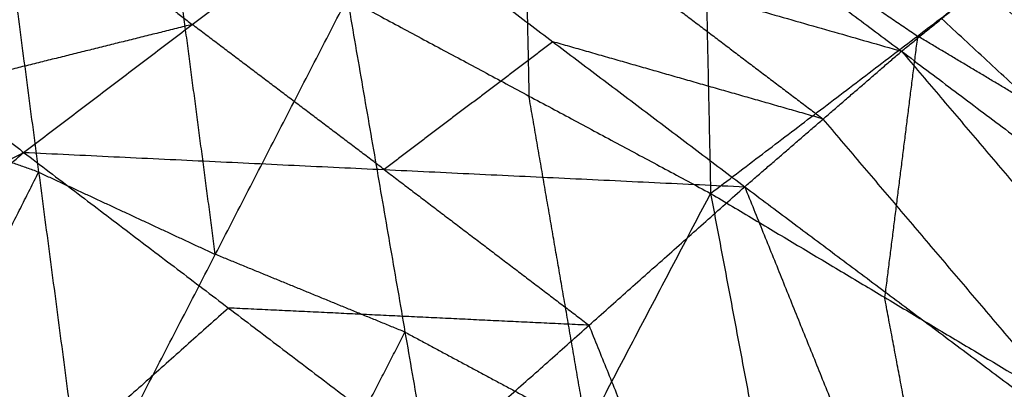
# Model space of a CAD drawing. Header units: millimetres. Extents: x -106 to 110, y -96 to 120.
# Tile 346 of 656: x -83.192 to -80.7, y 73.378 to 74.312. Entities that reach past the tile are written whole.
import ezdxf

# ---------------------------------------------------------------- set-up
doc = ezdxf.new("R2010")
doc.units = ezdxf.units.MM
doc.header["$MEASUREMENT"] = 0
doc.layers.add('Default', color=7, linetype='Continuous', true_color=0x000000)

msp = doc.modelspace()

# ---------------------------------------------------------------- linework, layer by layer
at = {"layer": 'Default'}
for points in [[(-81.4755, 75.3999, 12.1487), (-81.4592, 74.6366, 11.269), (-81.443, 73.8732, 10.3892)], [(-81.2823, 67.482, 12.0172), (-78.3609, 71.421, 12.0172), (-75.4396, 75.36, 12.0172)], [(-83.6062, 74.3063, 13.702), (-83.1674, 74.6173, 13.7408), (-82.7286, 74.9283, 13.7795)], [(-81.8981, 74.9348, 13.8494), (-81.4289, 74.5837, 13.755), (-80.9597, 74.2327, 13.6607)], [(-81.9191, 74.8829, 11.5365), (-81.9109, 74.5012, 11.0967), (-81.9028, 74.1195, 10.6568)], [(-83.257, 74.7814, 11.4356), (-83.1439, 73.9269, 10.6501), (-83.0307, 73.0724, 9.8645)], [(-81.443, 73.8732, 10.3892), (-80.9193, 74.2711, 10.884), (-80.3957, 74.6691, 11.3787)], [(-83.6062, 74.3063, 13.702), (-82.9672, 74.4648, 13.7676), (-82.3282, 74.6234, 13.8332)], [(-83.1819, 73.977, 13.812), (-82.7551, 74.3002, 13.8226), (-82.3282, 74.6234, 13.8332)], [(-82.3282, 74.6234, 13.8332), (-81.8424, 74.2567, 13.7583), (-81.3567, 73.89, 13.6834)], [(-82.3282, 74.6234, 13.8332), (-81.644, 74.428, 13.747), (-80.9597, 74.2327, 13.6607)], [(-81.4592, 74.6366, 11.269), (-81.1893, 74.4539, 11.0765), (-80.9193, 74.2711, 10.884)], [(-82.6967, 73.7191, 10.3944), (-82.7533, 74.1464, 10.7872), (-82.8098, 74.5736, 11.18)], [(-82.9672, 74.4648, 13.7676), (-82.8611, 74.3825, 13.7951), (-82.7551, 74.3002, 13.8226)], [(-81.644, 74.428, 13.747), (-81.4011, 74.2447, 13.7095), (-81.1582, 74.0613, 13.6721)], [(-79.7045, 73.6062, 13.0725), (-80.2055, 74.0223, 13.3596), (-80.7066, 74.4384, 13.6466)], [(-80.9597, 74.2327, 13.6607), (-80.8586, 74.3151, 13.6549), (-80.7574, 74.3975, 13.6491)], [(-80.9597, 74.2327, 13.6607), (-80.8586, 74.3151, 13.6549), (-80.7574, 74.3975, 13.6491)], [(-80.7574, 74.3975, 13.6491), (-79.8387, 73.5492, 13.1099), (-78.9201, 72.7009, 12.5707)], [(-80.7574, 74.3975, 13.6491), (-79.7045, 73.6062, 13.0725), (-78.6515, 72.8148, 12.4959)], [(-83.0307, 73.0724, 9.8645), (-82.6967, 73.7191, 10.3944), (-82.3626, 74.3658, 10.9244)], [(-82.3626, 74.3658, 10.9244), (-82.2166, 73.5225, 10.1619), (-82.0706, 72.6792, 9.3995)], [(-82.3626, 74.3658, 10.9244), (-81.9028, 74.1195, 10.6568), (-81.443, 73.8732, 10.3892)], [(-83.6062, 74.3063, 13.702), (-83.3941, 74.1417, 13.757), (-83.1819, 73.977, 13.812)], [(-82.7551, 74.3002, 13.8226), (-83.0746, 74.2209, 13.7898), (-83.3941, 74.1417, 13.757)], [(-82.2693, 73.9335, 13.7477), (-82.5122, 74.1168, 13.7852), (-82.7551, 74.3002, 13.8226)], [(-79.9399, 73.4668, 13.1157), (-80.3992, 73.891, 13.3853), (-80.8586, 74.3151, 13.6549)], [(-80.9193, 74.2711, 10.884), (-80.9609, 73.9408, 10.5083), (-81.0026, 73.6105, 10.1326)], [(-80.4789, 74.0084, 10.6273), (-80.6991, 74.1398, 10.7557), (-80.9193, 74.2711, 10.884)], [(-81.8424, 74.2567, 13.7583), (-82.0559, 74.0951, 13.753), (-82.2693, 73.9335, 13.7477)], [(-81.1582, 74.0613, 13.6721), (-81.5003, 74.159, 13.7152), (-81.8424, 74.2567, 13.7583)], [(-81.3567, 73.89, 13.6834), (-81.1582, 74.0613, 13.6721), (-80.9597, 74.2327, 13.6607)], [(-81.3567, 73.89, 13.6834), (-81.1582, 74.0613, 13.6721), (-80.9597, 74.2327, 13.6607)], [(-80.9597, 74.2327, 13.6607), (-80.2147, 73.356, 13.1942), (-79.4696, 72.4794, 12.7277)], [(-80.9597, 74.2327, 13.6607), (-79.9399, 73.4668, 13.1157), (-78.9201, 72.7009, 12.5707)], [(-81.7568, 73.2762, 9.8944), (-81.8298, 73.6979, 10.2756), (-81.9028, 74.1195, 10.6568)], [(-83.1439, 73.9269, 10.6501), (-83.3748, 74.0094, 10.7625), (-83.6057, 74.0918, 10.8749)], [(-80.4132, 73.1847, 13.2055), (-80.7857, 73.623, 13.4388), (-81.1582, 74.0613, 13.6721)], [(-85.2641, 72.8952, 13.5995), (-84.223, 73.4361, 13.7058), (-83.1819, 73.977, 13.812)], [(-84.7956, 72.5412, 13.7942), (-83.9888, 73.2591, 13.8031), (-83.1819, 73.977, 13.812)], [(-83.1819, 73.977, 13.812), (-82.6633, 73.5835, 13.7723), (-82.1446, 73.1899, 13.7325)], [(-83.1819, 73.977, 13.812), (-82.2693, 73.9335, 13.7477), (-81.3567, 73.89, 13.6834)], [(-83.4926, 73.2374, 10.0893), (-83.3182, 73.5821, 10.3697), (-83.1439, 73.9269, 10.6501)], [(-83.1439, 73.9269, 10.6501), (-82.9203, 73.823, 10.5222), (-82.6967, 73.7191, 10.3944)], [(-82.2693, 73.9335, 13.7477), (-82.01, 73.7367, 13.7278), (-81.7506, 73.5399, 13.708)], [(-82.1446, 73.1899, 13.7325), (-81.7506, 73.5399, 13.708), (-81.3567, 73.89, 13.6834)], [(-82.1446, 73.1899, 13.7325), (-81.7506, 73.5399, 13.708), (-81.3567, 73.89, 13.6834)], [(-82.0706, 72.6792, 9.3995), (-81.7568, 73.2762, 9.8944), (-81.443, 73.8732, 10.3892)], [(-81.443, 73.8732, 10.3892), (-81.2904, 73.0643, 9.6733), (-81.1379, 72.2555, 8.9573)], [(-81.443, 73.8732, 10.3892), (-81.0026, 73.6105, 10.1326), (-80.5621, 73.3478, 9.876)], [(-81.3567, 73.89, 13.6834), (-80.9869, 72.9747, 13.3709), (-80.6171, 72.0594, 13.0583)], [(-81.3567, 73.89, 13.6834), (-80.4132, 73.1847, 13.2055), (-79.4696, 72.4794, 12.7277)], [(-82.2166, 73.5225, 10.1619), (-82.4567, 73.6208, 10.2782), (-82.6967, 73.7191, 10.3944)], [(-80.85, 72.8016, 9.4167), (-80.9263, 73.2061, 9.7746), (-81.0026, 73.6105, 10.1326)], [(-82.6633, 73.5835, 13.7723), (-83.0667, 73.2245, 13.7678), (-83.4701, 72.8656, 13.7634)], [(-81.7506, 73.5399, 13.708), (-82.207, 73.5617, 13.7401), (-82.6633, 73.5835, 13.7723)], [(-82.5507, 72.8758, 9.632), (-82.3836, 73.1991, 9.897), (-82.2166, 73.5225, 10.1619)], [(-82.2166, 73.5225, 10.1619), (-81.9867, 73.3993, 10.0282), (-81.7568, 73.2762, 9.8944)], [(-81.3808, 72.6246, 13.3954), (-81.5657, 73.0823, 13.5517), (-81.7506, 73.5399, 13.708)], [(-83.9544, 73.4023, 10.3141), (-83.4926, 73.2374, 10.0893), (-83.0307, 73.0724, 9.8645)]]:
    msp.add_open_spline(points, degree=2, dxfattribs=at)

doc.saveas('drawing.dxf')
